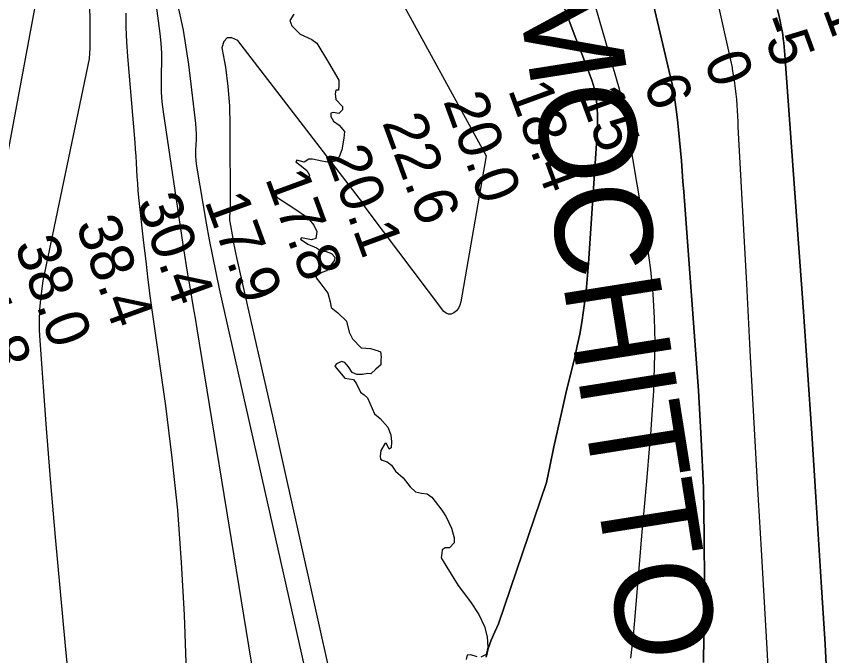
# Model space of a CAD drawing. Extents: x 3172297 to 3210190, y 958463 to 983887.
# Drawn here: x 3199475 to 3200736, y 978243 to 979232 of the extents above; entities that cross this region are included whole.
import ezdxf

# ---------------------------------------------------------------- set-up
doc = ezdxf.new("R2010")
doc.units = 0
for name, color, linetype in [('V-RIVR-EDGE', 7, 'Continuous'), ('V-RIVR-IDEN', 7, 'Continuous'), ('V-RIVR-RANG', 7, 'Continuous'), ('V-TOPO-DPTH', 7, 'Continuous'), ('V-TOPO-MAJR', 7, 'Continuous'), ('V-TOPO-MINR', 7, 'Continuous'), ('V-TOPO-WATR', 7, 'Continuous')]:
    doc.layers.add(name, color=color, linetype=linetype)

msp = doc.modelspace()

# ---------------------------------------------------------------- linework, layer by layer
at = {"layer": 'V-RIVR-EDGE'}
for points in [[(3199903.9, 979235.6), (3199897.8, 979225.9), (3199900.8, 979217.7), (3199913.9, 979204.8), (3199931.8, 979196.6), (3199939.7, 979190.8), (3199957.9, 979160.6), (3199973.4, 979133.7), (3199973.7, 979125.5), (3199973.1, 979117.9), (3199968.8, 979117.9), (3199967.9, 979112.4), (3199969.1, 979103.3), (3199979.1, 979092.9), (3199979.4, 979087.7), (3199973.9, 979081.7), (3199964.8, 979083.2), (3199961.1, 979082.6), (3199961.4, 979077.1), (3199965.3, 979069.8), (3199974.1, 979063.7), (3199982.6, 979054.2), (3199981.4, 979043.6), (3199978.3, 979025.6), (3199974, 979014.6), (3199967.6, 979008.3), (3199958.8, 979005.9), (3199947.5, 979008), (3199932.9, 979011.1), (3199927.1, 979011.1), (3199919.8, 979006.6), (3199908.8, 979009.6), (3199907.3, 979006.9), (3199913.1, 979002.6), (3199924.3, 978993.5), (3199928.3, 978986.4), (3199925.2, 978977.3), (3199916.4, 978973.4), (3199907.8, 978969.7), (3199897.8, 978969.2), (3199886.2, 978966.1), (3199876.1, 978957.6), (3199877.9, 978952.5), (3199904.1, 978935.6), (3199925.1, 978921), (3199934.8, 978909.1), (3199939.6, 978899.3), (3199938.1, 978888.3), (3199931.4, 978886.2), (3199915.8, 978889.6), (3199914.3, 978887.2), (3199925.6, 978879.5), (3199939.3, 978873.7), (3199946.9, 978868.8), (3199953.9, 978868.5), (3199962.1, 978865.4), (3199967.5, 978859.3), (3199967.2, 978855.1), (3199954.4, 978838.1), (3199947.4, 978835.6), (3199938.8, 978830.2), (3199938.5, 978827.4), (3199945.8, 978818.3), (3199956.4, 978803.6), (3199960.1, 978790.5), (3199961.6, 978781.7)], [(3199961.6, 978781.7), (3199972.2, 978773.4), (3199985.6, 978760.6), (3199989.5, 978743.3), (3199994.9, 978733.2), (3200008, 978719.1), (3200022.6, 978717.9), (3200034.5, 978714.5), (3200038.1, 978713), (3200039, 978705.4), (3200038.7, 978699.9), (3200038.4, 978692.6), (3200030.8, 978685.9), (3200023.1, 978678.9), (3200018.3, 978679.2), (3200010.3, 978678), (3200001.5, 978677.7), (3199994.2, 978680.8), (3199988.4, 978690), (3199983, 978696.7), (3199977.8, 978697.9), (3199969.9, 978694.6), (3199967.4, 978691.2), (3199969.6, 978688.2), (3199982.9, 978672), (3199996.3, 978670.1), (3200000.9, 978663.4), (3200007.2, 978650.3), (3200012.7, 978646.3), (3200018.2, 978641.8), (3200028.8, 978616.8), (3200037.6, 978610), (3200049.7, 978596.6), (3200054.3, 978584.7), (3200055.2, 978573.8), (3200054.5, 978564.6), (3200051.5, 978562.2), (3200047.5, 978571.3), (3200045.4, 978571.6), (3200038.7, 978560.4), (3200037.4, 978551.6), (3200038, 978547), (3200040.8, 978545.5), (3200048.4, 978542.7), (3200055.1, 978537.8), (3200061.4, 978528.1), (3200073, 978518), (3200083.9, 978504.2), (3200092.4, 978496.3), (3200101.3, 978494.2), (3200110.4, 978493.2), (3200117.4, 978488), (3200132.9, 978467.9), (3200139.5, 978457.8), (3200147.7, 978439.8), (3200151.9, 978424.9), (3200151.9, 978417.3), (3200144.9, 978409.7), (3200137.9, 978409.4), (3200133.3, 978406.7), (3200133, 978401.5), (3200132.1, 978393.9), (3200140.9, 978379.5), (3200158.2, 978351.2), (3200177.3, 978325.8), (3200190, 978306.3), (3200199.1, 978287.7), (3200203, 978271.9), (3200203.9, 978255.7), (3200201.4, 978244.5), (3200193.5, 978240.2)], [(3200187.4, 978240.9), (3200178, 978244.2), (3200172.2, 978243.6), (3200170.4, 978236.6)]]:
    msp.add_lwpolyline(points, dxfattribs=at)
at = {"layer": 'V-TOPO-DPTH'}
for points in [[(3200430.5, 979377.8), (3200488.8, 979129.6), (3200489.6, 979125.8), (3200490.3, 979122.1), (3200491, 979118.3), (3200491.6, 979114.5), (3200495.2, 979088.2), (3200497.3, 979072.3), (3200499.2, 979056.4), (3200500.8, 979040.4), (3200502.2, 979024.5), (3200503.5, 979008.5), (3200504.7, 978992.5), (3200505.9, 978976.5), (3200507.1, 978960.5), (3200529.7, 978652.9), (3200534.3, 978577.8), (3200537.6, 978502.7), (3200538.9, 978427.5), (3200539.1, 978352.2), (3200537.7, 978232.1)], [(3200537.7, 978232.1), (3200539.1, 978352.2), (3200538.9, 978427.5), (3200537.6, 978502.7), (3200534.3, 978577.8), (3200529.7, 978652.9), (3200507.1, 978960.5), (3200505.9, 978976.5), (3200504.7, 978992.5), (3200503.5, 979008.5), (3200502.2, 979024.5), (3200500.8, 979040.4), (3200499.2, 979056.4), (3200497.3, 979072.3), (3200495.2, 979088.2), (3200491.6, 979114.5), (3200491, 979118.3), (3200490.3, 979122.1), (3200489.6, 979125.8), (3200488.8, 979129.6), (3200430.5, 979377.8)], [(3199721.5, 979263.7), (3199732.7, 979211.1), (3199741.1, 979157.7), (3199751.8, 979066.5), (3199752.5, 979058.2), (3199752.9, 979049.9), (3199752.8, 979041.6), (3199752.3, 979033.3), (3199751.9, 979025), (3199751.9, 979016.7), (3199752.6, 979008.5), (3199753.7, 979000.2), (3199768.7, 978911.9), (3199773.3, 978886.5), (3199778.1, 978861.1), (3199783.3, 978835.8), (3199788.8, 978810.6), (3199928.6, 978187.6)], [(3200319.6, 979253), (3200329.5, 979226.7), (3200339.4, 979200.5), (3200349.5, 979174.3), (3200362, 979141.7), (3200365.4, 979131.7), (3200368.4, 979121.6), (3200370.6, 979111.3), (3200372.3, 979100.8), (3200373.3, 979090.3), (3200373.9, 979079.7), (3200373.9, 979069.2), (3200373.5, 979058.6), (3200359.8, 978849.7), (3200358.4, 978831.4), (3200356.7, 978813.1), (3200354.6, 978794.9), (3200352.2, 978776.7), (3200349.4, 978758.5), (3200346.2, 978740.5), (3200342.5, 978722.5), (3200338.5, 978704.6), (3200325, 978648.3), (3200318.5, 978620.8), (3200312.3, 978593.3), (3200306.3, 978565.8), (3200300.6, 978538.2), (3200300.5, 978538.1), (3200294.9, 978510.5), (3200220.8, 978292.2), (3200214.9, 978279.6), (3200209.3, 978266.8), (3200204.8, 978253.7), (3200201.5, 978240.4)], [(3200201.5, 978240.4), (3200204.8, 978253.7), (3200209.3, 978266.8), (3200214.9, 978279.6), (3200220.8, 978292.2), (3200294.9, 978510.5), (3200300.5, 978538.1), (3200300.6, 978538.2), (3200306.3, 978565.8), (3200312.3, 978593.3), (3200318.5, 978620.8), (3200325, 978648.3), (3200338.5, 978704.6), (3200342.5, 978722.5), (3200346.2, 978740.5), (3200349.4, 978758.5), (3200352.2, 978776.7), (3200354.6, 978794.9), (3200356.7, 978813.1), (3200358.4, 978831.4), (3200359.8, 978849.7), (3200373.5, 979058.6), (3200373.9, 979069.2), (3200373.9, 979079.7), (3200373.3, 979090.3), (3200372.3, 979100.8), (3200370.6, 979111.3), (3200368.4, 979121.6), (3200365.4, 979131.7), (3200362, 979141.7), (3200349.5, 979174.3), (3200339.4, 979200.5), (3200329.5, 979226.7), (3200319.6, 979253)], [(3200727.6, 978228.3), (3200725.7, 978260.3), (3200723.8, 978292.3), (3200721.9, 978324.3), (3200719.8, 978356.3), (3200711.4, 978488.5), (3200705, 978586.5), (3200698.4, 978684.6), (3200691.6, 978782.6), (3200684.7, 978880.6), (3200663.6, 979172.6), (3200663.1, 979178.9), (3200662.5, 979185.1), (3200661.8, 979191.4), (3200661.1, 979197.6), (3200660.2, 979203.9), (3200659.1, 979210.1), (3200658, 979216.2), (3200656.7, 979222.4), (3200654.6, 979232), (3200652.1, 979243)], [(3200727.6, 978228.3), (3200725.7, 978260.3), (3200723.8, 978292.3), (3200721.9, 978324.3), (3200719.8, 978356.3), (3200711.4, 978488.5), (3200705, 978586.5), (3200698.4, 978684.6), (3200691.6, 978782.6), (3200684.7, 978880.6), (3200663.6, 979172.6), (3200663.1, 979178.9), (3200662.5, 979185.1), (3200661.8, 979191.4), (3200661.1, 979197.6), (3200660.2, 979203.9), (3200659.1, 979210.1), (3200658, 979216.2), (3200656.7, 979222.4), (3200654.6, 979232), (3200652.1, 979243)]]:
    msp.add_lwpolyline(points, dxfattribs=at)
at = {"layer": 'V-TOPO-MAJR'}
msp.add_lwpolyline([(3199588.2, 979256.2), (3199588.7, 979217.4), (3199588.7, 979200.3), (3199588.4, 979183.3), (3199587.7, 979166.4), (3199515.7, 978822.9), (3199512.4, 978794.6), (3199510.9, 978778.6), (3199510.1, 978762.5), (3199510.2, 978746.4), (3199511, 978730.3), (3199521.2, 978594.2), (3199527.8, 978510.1), (3199534.8, 978426), (3199542.4, 978342), (3199550.4, 978258), (3199589, 977864.3)], dxfattribs=at)
at = {"layer": 'V-TOPO-MINR'}
for points in [[(3199741, 979857.4), (3200201.6, 979016.3), (3200162.4, 978790.3), (3200160.9, 978785.2), (3200158.7, 978780.6), (3200155.5, 978776.6), (3200151.6, 978773.1), (3200147.4, 978771.5), (3200143.4, 978771.1), (3200139.7, 978772.6), (3200136.1, 978775.4), (3200019, 978930.5), (3200016.3, 978934.3), (3200014.8, 978936.6), (3200012.5, 978940.4), (3200010.7, 978943.1), (3200009, 978945.7), (3200007.1, 978948.3), (3200005.2, 978950.8), (3199817.6, 979194.8), (3199808.3, 979198.8), (3199800.8, 979199), (3199796, 979193.2), (3199792.9, 979183.5), (3199798.2, 979153.7), (3199802.2, 979123.8), (3199804.3, 979093.7), (3199805.3, 979063.5), (3199805.4, 978932.1), (3199805.3, 978929.8), (3199805.3, 978927.6), (3199804.8, 978923.1), (3199804.7, 978920.8), (3199804.8, 978916.4), (3199805, 978914.1), (3199809.5, 978888.3), (3199810.8, 978881), (3199812.2, 978873.7), (3199813.7, 978866.4), (3199815.3, 978859.1), (3199835.7, 978769.7), (3199847.6, 978717.7), (3199859.4, 978665.7), (3199871, 978613.6), (3199882.6, 978561.6), (3200016.8, 977957.1)], [(3199453, 979799.9), (3199503.6, 979685.8), (3199510.7, 979668), (3199516.9, 979649.9), (3199521.8, 979631.4), (3199525.7, 979612.7), (3199528.5, 979593.7), (3199530.6, 979574.6), (3199531.7, 979555.4), (3199532, 979536.2), (3199531.5, 979461.8), (3199531.1, 979440.9), (3199530.5, 979419.9), (3199529.3, 979399), (3199527.9, 979378.1), (3199453.7, 978977.8)], [(3200430.5, 979377.8), (3200488.8, 979129.6), (3200489.6, 979125.8), (3200490.3, 979122.1), (3200491, 979118.3), (3200491.6, 979114.5), (3200495.2, 979088.2), (3200497.3, 979072.3), (3200499.2, 979056.4), (3200500.8, 979040.4), (3200502.2, 979024.5), (3200503.5, 979008.5), (3200504.7, 978992.5), (3200505.9, 978976.5), (3200507.1, 978960.5), (3200529.7, 978652.9), (3200534.3, 978577.8), (3200537.6, 978502.7), (3200538.9, 978427.5), (3200539.1, 978352.2), (3200537.7, 978232.1)], [(3200543.6, 979326.8), (3200580.5, 979159.9), (3200581, 979157.7), (3200581.8, 979153.1), (3200582.2, 979150.9), (3200585.5, 979128.8), (3200586.7, 979120.4), (3200587.7, 979111.9), (3200588.5, 979103.4), (3200589.1, 979095), (3200589.6, 979086.5), (3200590.1, 979078), (3200590.6, 979069.5), (3200591, 979061), (3200604, 978818), (3200609.5, 978715.2), (3200615.1, 978612.3), (3200620.9, 978509.5), (3200626.7, 978406.7), (3200636, 978244.3), (3200637.2, 978222.7)], [(3200354.8, 979302.4), (3200407.1, 979119.9), (3200410.5, 979107), (3200413.7, 979094.1), (3200416.4, 979081), (3200418.8, 979067.9), (3200450.4, 978877.1), (3200455.6, 978839.9), (3200459.5, 978802.7), (3200461.5, 978765.3), (3200462.3, 978727.9), (3200461.6, 978690.3), (3200460.3, 978652.8), (3200458, 978615.4), (3200455.1, 978577.9), (3200453.8, 978563), (3200449.8, 978518.2), (3200445.9, 978473.3), (3200442, 978428.4), (3200438.2, 978383.6), (3200430.3, 978291.6), (3200428.7, 978274), (3200426.9, 978256.4), (3200424.9, 978238.9)], [(3199688.4, 979268.6), (3199696.8, 979205.6), (3199698.4, 979190.5), (3199699.4, 979175.4), (3199699.5, 979160.3), (3199699.1, 979145.1), (3199698.7, 979130), (3199699, 979114.8), (3199700.1, 979099.8), (3199701.9, 979084.7), (3199732.5, 978878.9), (3199734.9, 978862.6), (3199737.5, 978846.3), (3199740.2, 978830.1), (3199743, 978813.8), (3199745.8, 978797.6), (3199748.6, 978781.4), (3199751.3, 978765.1), (3199753.9, 978748.8), (3199891, 977906.6)], [(3199721.5, 979263.7), (3199732.7, 979211.1), (3199741.1, 979157.7), (3199751.8, 979066.5), (3199752.5, 979058.2), (3199752.9, 979049.9), (3199752.8, 979041.6), (3199752.3, 979033.3), (3199751.9, 979025), (3199751.9, 979016.7), (3199752.6, 979008.5), (3199753.7, 979000.2), (3199768.7, 978911.9), (3199773.3, 978886.5), (3199778.1, 978861.1), (3199783.3, 978835.8), (3199788.8, 978810.6), (3199928.6, 978187.6)], [(3199644.1, 979237.4), (3199644.2, 979215), (3199645.2, 979192.6), (3199646.6, 979170.3), (3199657.9, 979037.2), (3199658.8, 979026.6), (3199659.5, 979015.9), (3199660.2, 979005.3), (3199660.7, 978994.6), (3199661.3, 978983.9), (3199662, 978973.3), (3199662.9, 978962.7), (3199664, 978952), (3199671.7, 978881.9), (3199674.9, 978853.2), (3199678.4, 978824.6), (3199682.1, 978796), (3199686, 978767.4), (3199705.5, 978629.3), (3199715.6, 978548.8), (3199724.1, 978468), (3199730, 978387.1), (3199734.4, 978306), (3199738.8, 978187.8)], [(3200652.1, 979243), (3200654.6, 979232), (3200656.7, 979222.4), (3200658, 979216.2), (3200659.1, 979210.1), (3200660.2, 979203.9), (3200661.1, 979197.6), (3200661.8, 979191.4), (3200662.5, 979185.1), (3200663.1, 979178.9), (3200663.6, 979172.6), (3200684.7, 978880.6), (3200691.6, 978782.6), (3200698.4, 978684.6), (3200705, 978586.5), (3200711.4, 978488.5), (3200719.8, 978356.3), (3200721.9, 978324.3), (3200723.8, 978292.3), (3200725.7, 978260.3), (3200727.6, 978228.3)]]:
    msp.add_lwpolyline(points, dxfattribs=at)
at = {"layer": 'V-TOPO-WATR'}
msp.add_lwpolyline([(3200319.6, 979253), (3200329.5, 979226.7), (3200339.4, 979200.5), (3200349.5, 979174.3), (3200362, 979141.7), (3200365.4, 979131.7), (3200368.4, 979121.6), (3200370.6, 979111.3), (3200372.3, 979100.8), (3200373.3, 979090.3), (3200373.9, 979079.7), (3200373.9, 979069.2), (3200373.5, 979058.6), (3200359.8, 978849.7), (3200358.4, 978831.4), (3200356.7, 978813.1), (3200354.6, 978794.9), (3200352.2, 978776.7), (3200349.4, 978758.5), (3200346.2, 978740.5), (3200342.5, 978722.5), (3200338.5, 978704.6), (3200325, 978648.3), (3200318.5, 978620.8), (3200312.3, 978593.3), (3200306.3, 978565.8), (3200300.6, 978538.2), (3200300.5, 978538.1), (3200294.9, 978510.5), (3200220.8, 978292.2), (3200214.9, 978279.6), (3200209.3, 978266.8), (3200204.8, 978253.7), (3200201.5, 978240.4)], dxfattribs=at)

# ---------------------------------------------------------------- texts
at = {"layer": 'V-RIVR-IDEN'}
msp.add_text('HOMOCHITTO', height=150, rotation=279.0024, dxfattribs=at).set_placement((3200199.6, 979579.6))
at = {"layer": 'V-RIVR-RANG'}
for s, rotation, p in [('-14', 290.1581, (3200711.4, 979271.5)), ('-5', 290.1581, (3200622.1, 979224.5)), ('0', 290.1581, (3200537.6, 979164.6)), ('18.4', 290.1581, (3200234.8, 979118.9)), ('6', 290.1581, (3200443.9, 979129.5)), ('15', 290.1581, (3200344.2, 979110.9)), ('20.0', 290.1581, (3200134.7, 979101.3)), ('22.6', 290.1581, (3200040.3, 979068.2)), ('20.1', 290.1581, (3199952, 979018.7)), ('17.8', 290.1581, (3199859.1, 978981.6)), ('30.4', 289.9683, (3199660.1, 978944.5)), ('17.9', 290.1581, (3199765.4, 978946.5)), ('38.4', 289.9683, (3199566.1, 978910.1)), ('38.0', 289.9683, (3199471.3, 978878.5)), ('41.8', 289.9683, (3199378.3, 978841.3))]:
    msp.add_text(s, height=67, rotation=rotation, dxfattribs=at).set_placement(p)

doc.saveas('drawing.dxf')
